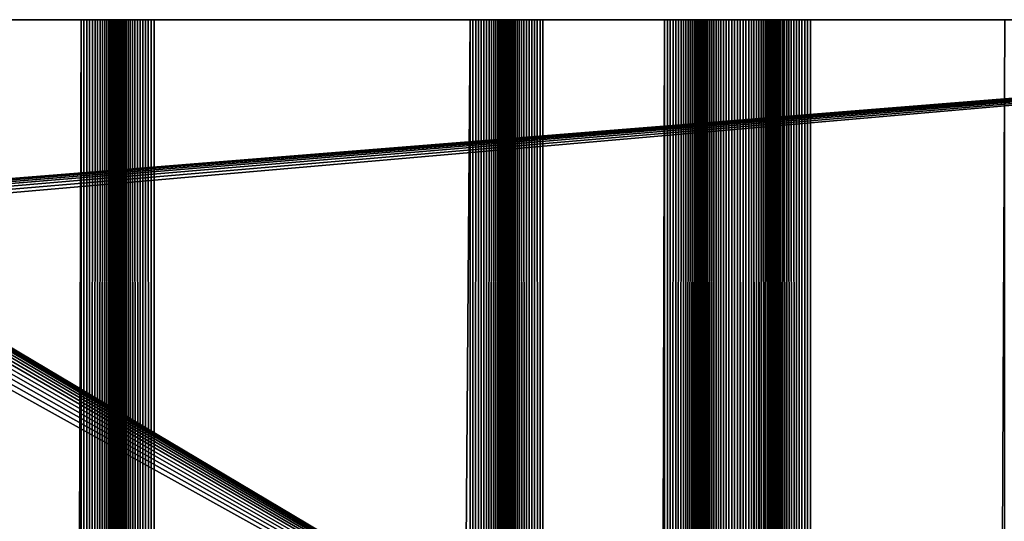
# Model space of a CAD drawing. Extents: x -226 to 226, y -900 to 900.
# Tile 726 of 729: x 185 to 206, y 890 to 900. Entities that reach past the tile are written whole.
import ezdxf

# ---------------------------------------------------------------- set-up
doc = ezdxf.new("R2010")
doc.units = 0
doc.header["$LTSCALE"] = 65.185185
for name, color, linetype in [('117', 7, 'CONTINUOUS'), ('195', 7, 'CONTINUOUS'), ('196', 7, 'CONTINUOUS'), ('197', 7, 'CONTINUOUS'), ('198', 7, 'CONTINUOUS'), ('199', 7, 'CONTINUOUS'), ('200', 7, 'CONTINUOUS'), ('201', 7, 'CONTINUOUS'), ('202', 7, 'CONTINUOUS'), ('203', 7, 'CONTINUOUS'), ('204', 7, 'CONTINUOUS'), ('205', 7, 'CONTINUOUS'), ('206', 7, 'CONTINUOUS'), ('207', 7, 'CONTINUOUS'), ('208', 7, 'CONTINUOUS'), ('209', 7, 'CONTINUOUS'), ('230', 7, 'CONTINUOUS')]:
    doc.layers.add(name, color=color, linetype=linetype)

msp = doc.modelspace()

# ---------------------------------------------------------------- linework, layer by layer
at = {"layer": '117', "color": 7, "linetype": 'CONTINUOUS'}
for points in [[(76, 900), (226, 900), (179.841, 896.294), (76, 900)], [(179.841, 896.294), (226, 900), (179.982, 896.278), (179.841, 896.294)], [(179.982, 896.278), (226, 900), (180.12, 896.25), (179.982, 896.278)], [(180.12, 896.25), (226, 900), (180.256, 896.212), (180.12, 896.25)], [(180.256, 896.212), (226, 900), (180.389, 896.163), (180.256, 896.212)], [(180.389, 896.163), (226, 900), (180.517, 896.104), (180.389, 896.163)], [(180.517, 896.104), (226, 900), (180.64, 896.035), (180.517, 896.104)], [(226, 900), (207.585, 880), (180.64, 896.035), (226, 900)], [(180.64, 896.035), (207.585, 880), (180.758, 895.956), (180.64, 896.035)], [(180.758, 895.956), (207.585, 880), (180.869, 895.869), (180.758, 895.956)], [(180.869, 895.869), (207.585, 880), (180.973, 895.773), (180.869, 895.869)], [(180.973, 895.773), (207.585, 880), (181.069, 895.669), (180.973, 895.773)], [(181.069, 895.669), (207.585, 880), (181.156, 895.558), (181.069, 895.669)], [(181.156, 895.558), (207.585, 880), (181.235, 895.44), (181.156, 895.558)], [(181.235, 895.44), (207.585, 880), (181.304, 895.317), (181.235, 895.44)], [(181.304, 895.317), (207.585, 880), (181.363, 895.189), (181.304, 895.317)], [(181.363, 895.189), (207.585, 880), (181.412, 895.056), (181.363, 895.189)], [(181.412, 895.056), (207.585, 880), (181.45, 894.92), (181.412, 895.056)], [(181.45, 894.92), (207.585, 880), (181.478, 894.782), (181.45, 894.92)], [(181.478, 894.782), (207.585, 880), (181.494, 894.641), (181.478, 894.782)], [(181.494, 894.641), (207.585, 880), (181.5, 894.5), (181.494, 894.641)], [(181.5, 894.5), (207.585, 880), (181.5, 884.9), (181.5, 894.5)]]:
    msp.add_3dface(points, dxfattribs=at)
at = {"layer": '195', "color": 7, "linetype": 'CONTINUOUS'}
for points in [[(186.75, 900, 1.9), (184.25, 900, 1.9), (184.25, 0, 1.9), (186.75, 900, 1.9)], [(186.75, 900, 1.9), (184.25, 0, 1.9), (186.75, 0, 1.9), (186.75, 900, 1.9)]]:
    msp.add_3dface(points, dxfattribs=at)
at = {"layer": '196', "color": 7, "linetype": 'CONTINUOUS'}
for points in [[(186.75, 900, 1.9), (186.75, 0, 1.9), (186.809, 900, 1.902), (186.75, 900, 1.9)], [(186.809, 900, 1.902), (186.75, 0, 1.9), (186.867, 900, 1.909), (186.809, 900, 1.902)], [(186.867, 900, 1.909), (186.75, 0, 1.9), (186.925, 900, 1.921), (186.867, 900, 1.909)], [(186.925, 900, 1.921), (186.75, 0, 1.9), (186.982, 900, 1.937), (186.925, 900, 1.921)], [(186.982, 900, 1.937), (186.75, 0, 1.9), (187.037, 900, 1.957), (186.982, 900, 1.937)], [(187.037, 900, 1.957), (186.75, 0, 1.9), (187.09, 900, 1.982), (187.037, 900, 1.957)], [(187.09, 900, 1.982), (186.75, 0, 1.9), (187.142, 900, 2.011), (187.09, 900, 1.982)], [(187.142, 900, 2.011), (186.75, 0, 1.9), (187.191, 900, 2.043), (187.142, 900, 2.011)], [(187.191, 900, 2.043), (186.75, 0, 1.9), (187.237, 900, 2.08), (187.191, 900, 2.043)], [(187.237, 900, 2.08), (186.75, 0, 1.9), (187.28, 900, 2.12), (187.237, 900, 2.08)], [(187.28, 900, 2.12), (186.75, 0, 1.9), (187.32, 900, 2.163), (187.28, 900, 2.12)], [(187.32, 900, 2.163), (186.75, 0, 1.9), (187.5, 0, 2.65), (187.32, 900, 2.163)], [(187.357, 900, 2.209), (187.32, 900, 2.163), (187.5, 0, 2.65), (187.357, 900, 2.209)], [(187.389, 900, 2.258), (187.357, 900, 2.209), (187.5, 0, 2.65), (187.389, 900, 2.258)], [(187.418, 900, 2.31), (187.389, 900, 2.258), (187.5, 0, 2.65), (187.418, 900, 2.31)], [(187.443, 900, 2.363), (187.418, 900, 2.31), (187.5, 0, 2.65), (187.443, 900, 2.363)], [(187.463, 900, 2.418), (187.443, 900, 2.363), (187.5, 0, 2.65), (187.463, 900, 2.418)], [(187.479, 900, 2.475), (187.463, 900, 2.418), (187.5, 0, 2.65), (187.479, 900, 2.475)], [(187.491, 900, 2.533), (187.479, 900, 2.475), (187.5, 0, 2.65), (187.491, 900, 2.533)], [(187.498, 900, 2.591), (187.491, 900, 2.533), (187.5, 0, 2.65), (187.498, 900, 2.591)], [(187.5, 900, 2.65), (187.498, 900, 2.591), (187.5, 0, 2.65), (187.5, 900, 2.65)]]:
    msp.add_3dface(points, dxfattribs=at)
at = {"layer": '197', "color": 7, "linetype": 'CONTINUOUS'}
for points in [[(187.5, 900, 6.15), (187.5, 900, 2.65), (187.5, 0, 2.65), (187.5, 900, 6.15)], [(187.5, 900, 6.15), (187.5, 0, 2.65), (187.5, 0, 6.15), (187.5, 900, 6.15)]]:
    msp.add_3dface(points, dxfattribs=at)
at = {"layer": '198', "color": 7, "linetype": 'CONTINUOUS'}
for points in [[(187.5, 900, 6.15), (187.5, 0, 6.15), (187.502, 900, 6.209), (187.5, 900, 6.15)], [(187.502, 900, 6.209), (187.5, 0, 6.15), (187.509, 900, 6.267), (187.502, 900, 6.209)], [(187.509, 900, 6.267), (187.5, 0, 6.15), (187.521, 900, 6.325), (187.509, 900, 6.267)], [(187.521, 900, 6.325), (187.5, 0, 6.15), (187.537, 900, 6.382), (187.521, 900, 6.325)], [(187.537, 900, 6.382), (187.5, 0, 6.15), (187.557, 900, 6.437), (187.537, 900, 6.382)], [(187.557, 900, 6.437), (187.5, 0, 6.15), (187.582, 900, 6.49), (187.557, 900, 6.437)], [(187.582, 900, 6.49), (187.5, 0, 6.15), (187.611, 900, 6.542), (187.582, 900, 6.49)], [(187.611, 900, 6.542), (187.5, 0, 6.15), (187.643, 900, 6.591), (187.611, 900, 6.542)], [(187.643, 900, 6.591), (187.5, 0, 6.15), (187.68, 900, 6.637), (187.643, 900, 6.591)], [(187.68, 900, 6.637), (187.5, 0, 6.15), (187.72, 900, 6.68), (187.68, 900, 6.637)], [(187.72, 900, 6.68), (187.5, 0, 6.15), (187.763, 900, 6.72), (187.72, 900, 6.68)], [(187.763, 900, 6.72), (187.5, 0, 6.15), (188.25, 0, 6.9), (187.763, 900, 6.72)], [(187.809, 900, 6.757), (187.763, 900, 6.72), (188.25, 0, 6.9), (187.809, 900, 6.757)], [(187.858, 900, 6.789), (187.809, 900, 6.757), (188.25, 0, 6.9), (187.858, 900, 6.789)], [(187.91, 900, 6.818), (187.858, 900, 6.789), (188.25, 0, 6.9), (187.91, 900, 6.818)], [(187.963, 900, 6.843), (187.91, 900, 6.818), (188.25, 0, 6.9), (187.963, 900, 6.843)], [(188.018, 900, 6.863), (187.963, 900, 6.843), (188.25, 0, 6.9), (188.018, 900, 6.863)], [(188.075, 900, 6.879), (188.018, 900, 6.863), (188.25, 0, 6.9), (188.075, 900, 6.879)], [(188.133, 900, 6.891), (188.075, 900, 6.879), (188.25, 0, 6.9), (188.133, 900, 6.891)], [(188.191, 900, 6.898), (188.133, 900, 6.891), (188.25, 0, 6.9), (188.191, 900, 6.898)], [(188.25, 900, 6.9), (188.191, 900, 6.898), (188.25, 0, 6.9), (188.25, 900, 6.9)]]:
    msp.add_3dface(points, dxfattribs=at)
at = {"layer": '199', "color": 7, "linetype": 'CONTINUOUS'}
for points in [[(194.75, 900, 6.9), (188.25, 900, 6.9), (188.25, 0, 6.9), (194.75, 900, 6.9)], [(194.75, 900, 6.9), (188.25, 0, 6.9), (194.75, 0, 6.9), (194.75, 900, 6.9)]]:
    msp.add_3dface(points, dxfattribs=at)
at = {"layer": '200', "color": 7, "linetype": 'CONTINUOUS'}
for points in [[(194.75, 900, 6.9), (194.75, 0, 6.9), (194.809, 900, 6.898), (194.75, 900, 6.9)], [(194.809, 900, 6.898), (194.75, 0, 6.9), (194.867, 900, 6.891), (194.809, 900, 6.898)], [(194.867, 900, 6.891), (194.75, 0, 6.9), (194.925, 900, 6.879), (194.867, 900, 6.891)], [(194.925, 900, 6.879), (194.75, 0, 6.9), (194.982, 900, 6.863), (194.925, 900, 6.879)], [(194.982, 900, 6.863), (194.75, 0, 6.9), (195.037, 900, 6.843), (194.982, 900, 6.863)], [(195.037, 900, 6.843), (194.75, 0, 6.9), (195.09, 900, 6.818), (195.037, 900, 6.843)], [(195.09, 900, 6.818), (194.75, 0, 6.9), (195.142, 900, 6.789), (195.09, 900, 6.818)], [(195.142, 900, 6.789), (194.75, 0, 6.9), (195.191, 900, 6.757), (195.142, 900, 6.789)], [(195.191, 900, 6.757), (194.75, 0, 6.9), (195.237, 900, 6.72), (195.191, 900, 6.757)], [(195.237, 900, 6.72), (194.75, 0, 6.9), (195.28, 900, 6.68), (195.237, 900, 6.72)], [(195.28, 900, 6.68), (194.75, 0, 6.9), (195.32, 900, 6.637), (195.28, 900, 6.68)], [(195.32, 900, 6.637), (194.75, 0, 6.9), (195.5, 0, 6.15), (195.32, 900, 6.637)], [(195.357, 900, 6.591), (195.32, 900, 6.637), (195.5, 0, 6.15), (195.357, 900, 6.591)], [(195.389, 900, 6.542), (195.357, 900, 6.591), (195.5, 0, 6.15), (195.389, 900, 6.542)], [(195.418, 900, 6.49), (195.389, 900, 6.542), (195.5, 0, 6.15), (195.418, 900, 6.49)], [(195.443, 900, 6.437), (195.418, 900, 6.49), (195.5, 0, 6.15), (195.443, 900, 6.437)], [(195.463, 900, 6.382), (195.443, 900, 6.437), (195.5, 0, 6.15), (195.463, 900, 6.382)], [(195.479, 900, 6.325), (195.463, 900, 6.382), (195.5, 0, 6.15), (195.479, 900, 6.325)], [(195.491, 900, 6.267), (195.479, 900, 6.325), (195.5, 0, 6.15), (195.491, 900, 6.267)], [(195.498, 900, 6.209), (195.491, 900, 6.267), (195.5, 0, 6.15), (195.498, 900, 6.209)], [(195.5, 900, 6.15), (195.498, 900, 6.209), (195.5, 0, 6.15), (195.5, 900, 6.15)]]:
    msp.add_3dface(points, dxfattribs=at)
at = {"layer": '201', "color": 7, "linetype": 'CONTINUOUS'}
for points in [[(195.5, 900, 2.65), (195.5, 900, 6.15), (195.5, 0, 6.15), (195.5, 900, 2.65)], [(195.5, 900, 2.65), (195.5, 0, 6.15), (195.5, 0, 2.65), (195.5, 900, 2.65)]]:
    msp.add_3dface(points, dxfattribs=at)
at = {"layer": '202', "color": 7, "linetype": 'CONTINUOUS'}
for points in [[(195.5, 900, 2.65), (195.5, 0, 2.65), (195.502, 900, 2.591), (195.5, 900, 2.65)], [(195.502, 900, 2.591), (195.5, 0, 2.65), (195.509, 900, 2.533), (195.502, 900, 2.591)], [(195.509, 900, 2.533), (195.5, 0, 2.65), (195.521, 900, 2.475), (195.509, 900, 2.533)], [(195.521, 900, 2.475), (195.5, 0, 2.65), (195.537, 900, 2.418), (195.521, 900, 2.475)], [(195.537, 900, 2.418), (195.5, 0, 2.65), (195.557, 900, 2.363), (195.537, 900, 2.418)], [(195.557, 900, 2.363), (195.5, 0, 2.65), (195.582, 900, 2.31), (195.557, 900, 2.363)], [(195.582, 900, 2.31), (195.5, 0, 2.65), (195.611, 900, 2.258), (195.582, 900, 2.31)], [(195.611, 900, 2.258), (195.5, 0, 2.65), (195.643, 900, 2.209), (195.611, 900, 2.258)], [(195.643, 900, 2.209), (195.5, 0, 2.65), (195.68, 900, 2.163), (195.643, 900, 2.209)], [(195.68, 900, 2.163), (195.5, 0, 2.65), (195.72, 900, 2.12), (195.68, 900, 2.163)], [(195.72, 900, 2.12), (195.5, 0, 2.65), (195.763, 900, 2.08), (195.72, 900, 2.12)], [(195.763, 900, 2.08), (195.5, 0, 2.65), (196.25, 0, 1.9), (195.763, 900, 2.08)], [(195.809, 900, 2.043), (195.763, 900, 2.08), (196.25, 0, 1.9), (195.809, 900, 2.043)], [(195.858, 900, 2.011), (195.809, 900, 2.043), (196.25, 0, 1.9), (195.858, 900, 2.011)], [(195.91, 900, 1.982), (195.858, 900, 2.011), (196.25, 0, 1.9), (195.91, 900, 1.982)], [(195.963, 900, 1.957), (195.91, 900, 1.982), (196.25, 0, 1.9), (195.963, 900, 1.957)], [(196.018, 900, 1.937), (195.963, 900, 1.957), (196.25, 0, 1.9), (196.018, 900, 1.937)], [(196.075, 900, 1.921), (196.018, 900, 1.937), (196.25, 0, 1.9), (196.075, 900, 1.921)], [(196.133, 900, 1.909), (196.075, 900, 1.921), (196.25, 0, 1.9), (196.133, 900, 1.909)], [(196.191, 900, 1.902), (196.133, 900, 1.909), (196.25, 0, 1.9), (196.191, 900, 1.902)], [(196.25, 900, 1.9), (196.191, 900, 1.902), (196.25, 0, 1.9), (196.25, 900, 1.9)]]:
    msp.add_3dface(points, dxfattribs=at)
at = {"layer": '203', "color": 7, "linetype": 'CONTINUOUS'}
for points in [[(198.75, 900, 1.9), (196.25, 900, 1.9), (196.25, 0, 1.9), (198.75, 900, 1.9)], [(198.75, 900, 1.9), (196.25, 0, 1.9), (198.75, 0, 1.9), (198.75, 900, 1.9)]]:
    msp.add_3dface(points, dxfattribs=at)
at = {"layer": '204', "color": 7, "linetype": 'CONTINUOUS'}
for points in [[(198.75, 900, 1.9), (198.75, 0, 1.9), (198.809, 900, 1.902), (198.75, 900, 1.9)], [(198.809, 900, 1.902), (198.75, 0, 1.9), (198.867, 900, 1.909), (198.809, 900, 1.902)], [(198.867, 900, 1.909), (198.75, 0, 1.9), (198.925, 900, 1.921), (198.867, 900, 1.909)], [(198.925, 900, 1.921), (198.75, 0, 1.9), (198.982, 900, 1.937), (198.925, 900, 1.921)], [(198.982, 900, 1.937), (198.75, 0, 1.9), (199.037, 900, 1.957), (198.982, 900, 1.937)], [(199.037, 900, 1.957), (198.75, 0, 1.9), (199.09, 900, 1.982), (199.037, 900, 1.957)], [(199.09, 900, 1.982), (198.75, 0, 1.9), (199.142, 900, 2.011), (199.09, 900, 1.982)], [(199.142, 900, 2.011), (198.75, 0, 1.9), (199.191, 900, 2.043), (199.142, 900, 2.011)], [(199.191, 900, 2.043), (198.75, 0, 1.9), (199.237, 900, 2.08), (199.191, 900, 2.043)], [(199.237, 900, 2.08), (198.75, 0, 1.9), (199.28, 900, 2.12), (199.237, 900, 2.08)], [(199.28, 900, 2.12), (198.75, 0, 1.9), (199.32, 900, 2.163), (199.28, 900, 2.12)], [(199.32, 900, 2.163), (198.75, 0, 1.9), (199.5, 0, 2.65), (199.32, 900, 2.163)], [(199.357, 900, 2.209), (199.32, 900, 2.163), (199.5, 0, 2.65), (199.357, 900, 2.209)], [(199.389, 900, 2.258), (199.357, 900, 2.209), (199.5, 0, 2.65), (199.389, 900, 2.258)], [(199.418, 900, 2.31), (199.389, 900, 2.258), (199.5, 0, 2.65), (199.418, 900, 2.31)], [(199.443, 900, 2.363), (199.418, 900, 2.31), (199.5, 0, 2.65), (199.443, 900, 2.363)], [(199.463, 900, 2.418), (199.443, 900, 2.363), (199.5, 0, 2.65), (199.463, 900, 2.418)], [(199.479, 900, 2.475), (199.463, 900, 2.418), (199.5, 0, 2.65), (199.479, 900, 2.475)], [(199.491, 900, 2.533), (199.479, 900, 2.475), (199.5, 0, 2.65), (199.491, 900, 2.533)], [(199.498, 900, 2.591), (199.491, 900, 2.533), (199.5, 0, 2.65), (199.498, 900, 2.591)], [(199.5, 900, 2.65), (199.498, 900, 2.591), (199.5, 0, 2.65), (199.5, 900, 2.65)]]:
    msp.add_3dface(points, dxfattribs=at)
at = {"layer": '205', "color": 7, "linetype": 'CONTINUOUS'}
for points in [[(199.5, 900, 6.15), (199.5, 900, 2.65), (199.5, 0, 2.65), (199.5, 900, 6.15)], [(199.5, 900, 6.15), (199.5, 0, 2.65), (199.5, 0, 6.15), (199.5, 900, 6.15)]]:
    msp.add_3dface(points, dxfattribs=at)
at = {"layer": '206', "color": 7, "linetype": 'CONTINUOUS'}
for points in [[(199.5, 900, 6.15), (199.5, 0, 6.15), (199.502, 900, 6.209), (199.5, 900, 6.15)], [(199.502, 900, 6.209), (199.5, 0, 6.15), (199.509, 900, 6.267), (199.502, 900, 6.209)], [(199.509, 900, 6.267), (199.5, 0, 6.15), (199.521, 900, 6.325), (199.509, 900, 6.267)], [(199.521, 900, 6.325), (199.5, 0, 6.15), (199.537, 900, 6.382), (199.521, 900, 6.325)], [(199.537, 900, 6.382), (199.5, 0, 6.15), (199.557, 900, 6.437), (199.537, 900, 6.382)], [(199.557, 900, 6.437), (199.5, 0, 6.15), (199.582, 900, 6.49), (199.557, 900, 6.437)], [(199.582, 900, 6.49), (199.5, 0, 6.15), (199.611, 900, 6.542), (199.582, 900, 6.49)], [(199.611, 900, 6.542), (199.5, 0, 6.15), (199.643, 900, 6.591), (199.611, 900, 6.542)], [(199.643, 900, 6.591), (199.5, 0, 6.15), (199.68, 900, 6.637), (199.643, 900, 6.591)], [(199.68, 900, 6.637), (199.5, 0, 6.15), (199.72, 900, 6.68), (199.68, 900, 6.637)], [(199.763, 900, 6.72), (199.5, 0, 6.15), (199.809, -900, 6.757), (199.763, 900, 6.72)], [(199.72, 900, 6.68), (199.5, 0, 6.15), (199.763, 900, 6.72), (199.72, 900, 6.68)], [(199.809, -900, 6.757), (199.809, 900, 6.757), (199.763, 900, 6.72), (199.809, -900, 6.757)], [(199.809, -900, 6.757), (199.858, -900, 6.789), (199.809, 900, 6.757), (199.809, -900, 6.757)], [(199.858, -900, 6.789), (199.858, 900, 6.789), (199.809, 900, 6.757), (199.858, -900, 6.789)], [(199.858, -900, 6.789), (199.91, -900, 6.818), (199.858, 900, 6.789), (199.858, -900, 6.789)], [(199.91, -900, 6.818), (199.91, 900, 6.818), (199.858, 900, 6.789), (199.91, -900, 6.818)], [(199.91, -900, 6.818), (199.963, -900, 6.843), (199.91, 900, 6.818), (199.91, -900, 6.818)], [(199.963, -900, 6.843), (199.963, 900, 6.843), (199.91, 900, 6.818), (199.963, -900, 6.843)], [(199.963, -900, 6.843), (200.018, -900, 6.863), (199.963, 900, 6.843), (199.963, -900, 6.843)], [(200.018, -900, 6.863), (200.018, 900, 6.863), (199.963, 900, 6.843), (200.018, -900, 6.863)], [(200.018, -900, 6.863), (200.075, -900, 6.879), (200.018, 900, 6.863), (200.018, -900, 6.863)], [(200.075, -900, 6.879), (200.075, 900, 6.879), (200.018, 900, 6.863), (200.075, -900, 6.879)], [(200.075, -900, 6.879), (200.133, -900, 6.891), (200.075, 900, 6.879), (200.075, -900, 6.879)], [(200.133, -900, 6.891), (200.133, 900, 6.891), (200.075, 900, 6.879), (200.133, -900, 6.891)], [(200.133, -900, 6.891), (200.191, -900, 6.898), (200.133, 900, 6.891), (200.133, -900, 6.891)], [(200.191, -900, 6.898), (200.191, 900, 6.898), (200.133, 900, 6.891), (200.191, -900, 6.898)], [(200.191, -900, 6.898), (200.25, -900, 6.9), (200.191, 900, 6.898), (200.191, -900, 6.898)], [(200.25, -900, 6.9), (200.25, 900, 6.9), (200.191, 900, 6.898), (200.25, -900, 6.9)], [(200.25, -900, 6.9), (200.309, -900, 6.898), (200.25, 900, 6.9), (200.25, -900, 6.9)], [(200.309, -900, 6.898), (200.309, 900, 6.898), (200.25, 900, 6.9), (200.309, -900, 6.898)], [(200.309, -900, 6.898), (200.367, -900, 6.891), (200.309, 900, 6.898), (200.309, -900, 6.898)], [(200.367, -900, 6.891), (200.367, 900, 6.891), (200.309, 900, 6.898), (200.367, -900, 6.891)], [(200.367, -900, 6.891), (200.425, -900, 6.879), (200.367, 900, 6.891), (200.367, -900, 6.891)], [(200.425, -900, 6.879), (200.425, 900, 6.879), (200.367, 900, 6.891), (200.425, -900, 6.879)], [(200.425, -900, 6.879), (200.482, -900, 6.863), (200.425, 900, 6.879), (200.425, -900, 6.879)], [(200.482, -900, 6.863), (200.482, 900, 6.863), (200.425, 900, 6.879), (200.482, -900, 6.863)], [(200.482, -900, 6.863), (200.537, -900, 6.843), (200.482, 900, 6.863), (200.482, -900, 6.863)], [(200.537, -900, 6.843), (200.537, 900, 6.843), (200.482, 900, 6.863), (200.537, -900, 6.843)], [(200.537, -900, 6.843), (200.59, -900, 6.818), (200.537, 900, 6.843), (200.537, -900, 6.843)], [(200.59, -900, 6.818), (200.59, 900, 6.818), (200.537, 900, 6.843), (200.59, -900, 6.818)], [(200.59, -900, 6.818), (200.642, -900, 6.789), (200.59, 900, 6.818), (200.59, -900, 6.818)], [(200.642, -900, 6.789), (200.642, 900, 6.789), (200.59, 900, 6.818), (200.642, -900, 6.789)], [(200.642, -900, 6.789), (200.691, -900, 6.757), (200.642, 900, 6.789), (200.642, -900, 6.789)], [(200.691, -900, 6.757), (200.691, 900, 6.757), (200.642, 900, 6.789), (200.691, -900, 6.757)], [(200.691, -900, 6.757), (200.737, -900, 6.72), (200.691, 900, 6.757), (200.691, -900, 6.757)], [(200.737, -900, 6.72), (201, 0, 6.15), (200.691, 900, 6.757), (200.737, -900, 6.72)], [(200.737, 900, 6.72), (200.691, 900, 6.757), (201, 0, 6.15), (200.737, 900, 6.72)], [(200.78, 900, 6.68), (200.737, 900, 6.72), (201, 0, 6.15), (200.78, 900, 6.68)], [(200.82, 900, 6.637), (200.78, 900, 6.68), (201, 0, 6.15), (200.82, 900, 6.637)], [(200.857, 900, 6.591), (200.82, 900, 6.637), (201, 0, 6.15), (200.857, 900, 6.591)], [(200.889, 900, 6.542), (200.857, 900, 6.591), (201, 0, 6.15), (200.889, 900, 6.542)], [(200.918, 900, 6.49), (200.889, 900, 6.542), (201, 0, 6.15), (200.918, 900, 6.49)], [(200.943, 900, 6.437), (200.918, 900, 6.49), (201, 0, 6.15), (200.943, 900, 6.437)], [(200.963, 900, 6.382), (200.943, 900, 6.437), (201, 0, 6.15), (200.963, 900, 6.382)], [(200.979, 900, 6.325), (200.963, 900, 6.382), (201, 0, 6.15), (200.979, 900, 6.325)], [(200.991, 900, 6.267), (200.979, 900, 6.325), (201, 0, 6.15), (200.991, 900, 6.267)], [(200.998, 900, 6.209), (200.991, 900, 6.267), (201, 0, 6.15), (200.998, 900, 6.209)], [(201, 900, 6.15), (200.998, 900, 6.209), (201, 0, 6.15), (201, 900, 6.15)]]:
    msp.add_3dface(points, dxfattribs=at)
at = {"layer": '207', "color": 7, "linetype": 'CONTINUOUS'}
for points in [[(201, 900, 2.65), (201, 900, 6.15), (201, 0, 6.15), (201, 900, 2.65)], [(201, 900, 2.65), (201, 0, 6.15), (201, 0, 2.65), (201, 900, 2.65)]]:
    msp.add_3dface(points, dxfattribs=at)
at = {"layer": '208', "color": 7, "linetype": 'CONTINUOUS'}
for points in [[(201, 900, 2.65), (201, 0, 2.65), (201.002, 900, 2.591), (201, 900, 2.65)], [(201.002, 900, 2.591), (201, 0, 2.65), (201.009, 900, 2.533), (201.002, 900, 2.591)], [(201.009, 900, 2.533), (201, 0, 2.65), (201.021, 900, 2.475), (201.009, 900, 2.533)], [(201.021, 900, 2.475), (201, 0, 2.65), (201.037, 900, 2.418), (201.021, 900, 2.475)], [(201.037, 900, 2.418), (201, 0, 2.65), (201.057, 900, 2.363), (201.037, 900, 2.418)], [(201.057, 900, 2.363), (201, 0, 2.65), (201.082, 900, 2.31), (201.057, 900, 2.363)], [(201.082, 900, 2.31), (201, 0, 2.65), (201.111, 900, 2.258), (201.082, 900, 2.31)], [(201.111, 900, 2.258), (201, 0, 2.65), (201.143, 900, 2.209), (201.111, 900, 2.258)], [(201.143, 900, 2.209), (201, 0, 2.65), (201.18, 900, 2.163), (201.143, 900, 2.209)], [(201.18, 900, 2.163), (201, 0, 2.65), (201.22, 900, 2.12), (201.18, 900, 2.163)], [(201.22, 900, 2.12), (201, 0, 2.65), (201.263, 900, 2.08), (201.22, 900, 2.12)], [(201.263, 900, 2.08), (201, 0, 2.65), (201.75, 0, 1.9), (201.263, 900, 2.08)], [(201.309, 900, 2.043), (201.263, 900, 2.08), (201.75, 0, 1.9), (201.309, 900, 2.043)], [(201.358, 900, 2.011), (201.309, 900, 2.043), (201.75, 0, 1.9), (201.358, 900, 2.011)], [(201.41, 900, 1.982), (201.358, 900, 2.011), (201.75, 0, 1.9), (201.41, 900, 1.982)], [(201.463, 900, 1.957), (201.41, 900, 1.982), (201.75, 0, 1.9), (201.463, 900, 1.957)], [(201.518, 900, 1.937), (201.463, 900, 1.957), (201.75, 0, 1.9), (201.518, 900, 1.937)], [(201.575, 900, 1.921), (201.518, 900, 1.937), (201.75, 0, 1.9), (201.575, 900, 1.921)], [(201.633, 900, 1.909), (201.575, 900, 1.921), (201.75, 0, 1.9), (201.633, 900, 1.909)], [(201.691, 900, 1.902), (201.633, 900, 1.909), (201.75, 0, 1.9), (201.691, 900, 1.902)], [(201.75, 900, 1.9), (201.691, 900, 1.902), (201.75, 0, 1.9), (201.75, 900, 1.9)]]:
    msp.add_3dface(points, dxfattribs=at)
at = {"layer": '209', "color": 7, "linetype": 'CONTINUOUS'}
for points in [[(205.75, 900, 1.9), (201.75, 900, 1.9), (201.75, 0, 1.9), (205.75, 900, 1.9)], [(205.75, 900, 1.9), (201.75, 0, 1.9), (205.75, 0, 1.9), (205.75, 900, 1.9)]]:
    msp.add_3dface(points, dxfattribs=at)
at = {"layer": '230', "color": 7, "linetype": 'CONTINUOUS'}
for points in [[(226, 900, 1.9), (226, 900), (76, 900), (226, 900, 1.9)], [(224.75, 900, 1.9), (226, 900, 1.9), (76, 900), (224.75, 900, 1.9)], [(224.691, 900, 1.902), (224.75, 900, 1.9), (76, 900), (224.691, 900, 1.902)], [(224.633, 900, 1.909), (224.691, 900, 1.902), (76, 900), (224.633, 900, 1.909)], [(224.575, 900, 1.921), (224.633, 900, 1.909), (76, 900), (224.575, 900, 1.921)], [(221.75, 900, 1.9), (224.575, 900, 1.921), (76, 900), (221.75, 900, 1.9)], [(217.75, 900, 1.9), (221.75, 900, 1.9), (76, 900), (217.75, 900, 1.9)], [(217.691, 900, 1.902), (217.75, 900, 1.9), (76, 900), (217.691, 900, 1.902)], [(217.633, 900, 1.909), (217.691, 900, 1.902), (76, 900), (217.633, 900, 1.909)], [(217.575, 900, 1.921), (217.633, 900, 1.909), (76, 900), (217.575, 900, 1.921)], [(76, 900), (214.75, 900, 1.9), (217.575, 900, 1.921), (76, 900)], [(208.75, 900, 1.9), (214.75, 900, 1.9), (76, 900), (208.75, 900, 1.9)], [(208.691, 900, 1.902), (208.75, 900, 1.9), (76, 900), (208.691, 900, 1.902)], [(208.633, 900, 1.909), (208.691, 900, 1.902), (76, 900), (208.633, 900, 1.909)], [(208.575, 900, 1.921), (208.633, 900, 1.909), (76, 900), (208.575, 900, 1.921)], [(76, 900), (205.75, 900, 1.9), (208.575, 900, 1.921), (76, 900)], [(201.75, 900, 1.9), (205.75, 900, 1.9), (76, 900), (201.75, 900, 1.9)], [(201.691, 900, 1.902), (201.75, 900, 1.9), (76, 900), (201.691, 900, 1.902)], [(201.633, 900, 1.909), (201.691, 900, 1.902), (76, 900), (201.633, 900, 1.909)], [(201.575, 900, 1.921), (201.633, 900, 1.909), (76, 900), (201.575, 900, 1.921)], [(201.518, 900, 1.937), (201.575, 900, 1.921), (76, 900), (201.518, 900, 1.937)], [(198.75, 900, 1.9), (201.518, 900, 1.937), (76, 900), (198.75, 900, 1.9)], [(196.25, 900, 1.9), (198.75, 900, 1.9), (76, 900), (196.25, 900, 1.9)], [(196.191, 900, 1.902), (196.25, 900, 1.9), (76, 900), (196.191, 900, 1.902)], [(196.133, 900, 1.909), (196.191, 900, 1.902), (76, 900), (196.133, 900, 1.909)], [(196.075, 900, 1.921), (196.133, 900, 1.909), (76, 900), (196.075, 900, 1.921)], [(196.018, 900, 1.937), (196.075, 900, 1.921), (76, 900), (196.018, 900, 1.937)], [(195.963, 900, 1.957), (196.018, 900, 1.937), (76, 900), (195.963, 900, 1.957)], [(195.91, 900, 1.982), (195.963, 900, 1.957), (76, 900), (195.91, 900, 1.982)], [(195.858, 900, 2.011), (195.91, 900, 1.982), (76, 900), (195.858, 900, 2.011)], [(76, 900), (186.75, 900, 1.9), (195.858, 900, 2.011), (76, 900)], [(184.25, 900, 1.9), (186.75, 900, 1.9), (76, 900), (184.25, 900, 1.9)], [(195.763, 900, 2.08), (195.809, 900, 2.043), (186.75, 900, 1.9), (195.763, 900, 2.08)], [(195.809, 900, 2.043), (195.858, 900, 2.011), (186.75, 900, 1.9), (195.809, 900, 2.043)], [(195.72, 900, 2.12), (195.763, 900, 2.08), (186.75, 900, 1.9), (195.72, 900, 2.12)], [(195.68, 900, 2.163), (195.72, 900, 2.12), (186.75, 900, 1.9), (195.68, 900, 2.163)], [(195.643, 900, 2.209), (195.68, 900, 2.163), (186.75, 900, 1.9), (195.643, 900, 2.209)], [(186.809, 900, 1.902), (195.643, 900, 2.209), (186.75, 900, 1.9), (186.809, 900, 1.902)], [(195.611, 900, 2.258), (195.643, 900, 2.209), (186.809, 900, 1.902), (195.611, 900, 2.258)], [(195.582, 900, 2.31), (195.611, 900, 2.258), (186.809, 900, 1.902), (195.582, 900, 2.31)], [(195.557, 900, 2.363), (195.582, 900, 2.31), (186.809, 900, 1.902), (195.557, 900, 2.363)], [(195.537, 900, 2.418), (195.557, 900, 2.363), (186.809, 900, 1.902), (195.537, 900, 2.418)], [(195.521, 900, 2.475), (195.537, 900, 2.418), (186.809, 900, 1.902), (195.521, 900, 2.475)], [(195.509, 900, 2.533), (195.521, 900, 2.475), (186.809, 900, 1.902), (195.509, 900, 2.533)], [(195.502, 900, 2.591), (195.509, 900, 2.533), (186.809, 900, 1.902), (195.502, 900, 2.591)], [(195.5, 900, 2.65), (195.502, 900, 2.591), (186.809, 900, 1.902), (195.5, 900, 2.65)], [(186.867, 900, 1.909), (195.5, 900, 2.65), (186.809, 900, 1.902), (186.867, 900, 1.909)], [(186.925, 900, 1.921), (195.5, 900, 2.65), (186.867, 900, 1.909), (186.925, 900, 1.921)], [(186.982, 900, 1.937), (195.5, 900, 2.65), (186.925, 900, 1.921), (186.982, 900, 1.937)], [(187.037, 900, 1.957), (195.5, 900, 2.65), (186.982, 900, 1.937), (187.037, 900, 1.957)], [(187.09, 900, 1.982), (195.5, 900, 2.65), (187.037, 900, 1.957), (187.09, 900, 1.982)], [(195.5, 900, 6.15), (195.5, 900, 2.65), (187.09, 900, 1.982), (195.5, 900, 6.15)], [(195.498, 900, 6.209), (195.5, 900, 6.15), (187.09, 900, 1.982), (195.498, 900, 6.209)], [(195.491, 900, 6.267), (195.498, 900, 6.209), (187.09, 900, 1.982), (195.491, 900, 6.267)], [(195.479, 900, 6.325), (195.491, 900, 6.267), (187.09, 900, 1.982), (195.479, 900, 6.325)], [(195.463, 900, 6.382), (195.479, 900, 6.325), (187.09, 900, 1.982), (195.463, 900, 6.382)], [(195.443, 900, 6.437), (195.463, 900, 6.382), (187.09, 900, 1.982), (195.443, 900, 6.437)], [(195.418, 900, 6.49), (195.443, 900, 6.437), (187.09, 900, 1.982), (195.418, 900, 6.49)], [(195.389, 900, 6.542), (195.418, 900, 6.49), (187.09, 900, 1.982), (195.389, 900, 6.542)], [(195.357, 900, 6.591), (195.389, 900, 6.542), (187.09, 900, 1.982), (195.357, 900, 6.591)], [(187.142, 900, 2.011), (195.357, 900, 6.591), (187.09, 900, 1.982), (187.142, 900, 2.011)], [(195.32, 900, 6.637), (195.357, 900, 6.591), (187.142, 900, 2.011), (195.32, 900, 6.637)], [(195.28, 900, 6.68), (195.32, 900, 6.637), (187.142, 900, 2.011), (195.28, 900, 6.68)], [(195.237, 900, 6.72), (195.28, 900, 6.68), (187.142, 900, 2.011), (195.237, 900, 6.72)], [(195.191, 900, 6.757), (195.237, 900, 6.72), (187.142, 900, 2.011), (195.191, 900, 6.757)], [(195.142, 900, 6.789), (195.191, 900, 6.757), (187.142, 900, 2.011), (195.142, 900, 6.789)], [(195.09, 900, 6.818), (195.142, 900, 6.789), (187.142, 900, 2.011), (195.09, 900, 6.818)], [(195.037, 900, 6.843), (195.09, 900, 6.818), (187.142, 900, 2.011), (195.037, 900, 6.843)], [(194.982, 900, 6.863), (195.037, 900, 6.843), (187.142, 900, 2.011), (194.982, 900, 6.863)], [(194.925, 900, 6.879), (194.982, 900, 6.863), (187.142, 900, 2.011), (194.925, 900, 6.879)], [(194.867, 900, 6.891), (194.925, 900, 6.879), (187.142, 900, 2.011), (194.867, 900, 6.891)], [(194.809, 900, 6.898), (194.867, 900, 6.891), (187.142, 900, 2.011), (194.809, 900, 6.898)], [(194.75, 900, 6.9), (194.809, 900, 6.898), (187.142, 900, 2.011), (194.75, 900, 6.9)], [(187.191, 900, 2.043), (194.75, 900, 6.9), (187.142, 900, 2.011), (187.191, 900, 2.043)], [(187.237, 900, 2.08), (194.75, 900, 6.9), (187.191, 900, 2.043), (187.237, 900, 2.08)], [(187.28, 900, 2.12), (194.75, 900, 6.9), (187.237, 900, 2.08), (187.28, 900, 2.12)], [(187.32, 900, 2.163), (194.75, 900, 6.9), (187.28, 900, 2.12), (187.32, 900, 2.163)], [(187.357, 900, 2.209), (194.75, 900, 6.9), (187.32, 900, 2.163), (187.357, 900, 2.209)], [(187.389, 900, 2.258), (194.75, 900, 6.9), (187.357, 900, 2.209), (187.389, 900, 2.258)], [(187.418, 900, 2.31), (194.75, 900, 6.9), (187.389, 900, 2.258), (187.418, 900, 2.31)], [(187.443, 900, 2.363), (194.75, 900, 6.9), (187.418, 900, 2.31), (187.443, 900, 2.363)], [(187.463, 900, 2.418), (194.75, 900, 6.9), (187.443, 900, 2.363), (187.463, 900, 2.418)], [(187.479, 900, 2.475), (194.75, 900, 6.9), (187.463, 900, 2.418), (187.479, 900, 2.475)], [(187.491, 900, 2.533), (194.75, 900, 6.9), (187.479, 900, 2.475), (187.491, 900, 2.533)], [(188.25, 900, 6.9), (194.75, 900, 6.9), (187.491, 900, 2.533), (188.25, 900, 6.9)], [(188.191, 900, 6.898), (188.25, 900, 6.9), (187.491, 900, 2.533), (188.191, 900, 6.898)], [(188.133, 900, 6.891), (188.191, 900, 6.898), (187.491, 900, 2.533), (188.133, 900, 6.891)], [(188.075, 900, 6.879), (188.133, 900, 6.891), (187.491, 900, 2.533), (188.075, 900, 6.879)], [(188.018, 900, 6.863), (188.075, 900, 6.879), (187.491, 900, 2.533), (188.018, 900, 6.863)], [(187.498, 900, 2.591), (188.018, 900, 6.863), (187.491, 900, 2.533), (187.498, 900, 2.591)], [(187.963, 900, 6.843), (188.018, 900, 6.863), (187.498, 900, 2.591), (187.963, 900, 6.843)], [(187.91, 900, 6.818), (187.963, 900, 6.843), (187.498, 900, 2.591), (187.91, 900, 6.818)], [(187.858, 900, 6.789), (187.91, 900, 6.818), (187.498, 900, 2.591), (187.858, 900, 6.789)], [(187.809, 900, 6.757), (187.858, 900, 6.789), (187.498, 900, 2.591), (187.809, 900, 6.757)], [(187.763, 900, 6.72), (187.809, 900, 6.757), (187.498, 900, 2.591), (187.763, 900, 6.72)], [(187.72, 900, 6.68), (187.763, 900, 6.72), (187.498, 900, 2.591), (187.72, 900, 6.68)], [(187.68, 900, 6.637), (187.72, 900, 6.68), (187.498, 900, 2.591), (187.68, 900, 6.637)], [(187.5, 900, 2.65), (187.68, 900, 6.637), (187.498, 900, 2.591), (187.5, 900, 2.65)], [(187.643, 900, 6.591), (187.68, 900, 6.637), (187.5, 900, 2.65), (187.643, 900, 6.591)], [(187.611, 900, 6.542), (187.643, 900, 6.591), (187.5, 900, 2.65), (187.611, 900, 6.542)], [(187.582, 900, 6.49), (187.611, 900, 6.542), (187.5, 900, 2.65), (187.582, 900, 6.49)], [(187.557, 900, 6.437), (187.582, 900, 6.49), (187.5, 900, 2.65), (187.557, 900, 6.437)], [(187.537, 900, 6.382), (187.557, 900, 6.437), (187.5, 900, 2.65), (187.537, 900, 6.382)], [(187.521, 900, 6.325), (187.537, 900, 6.382), (187.5, 900, 2.65), (187.521, 900, 6.325)], [(187.509, 900, 6.267), (187.521, 900, 6.325), (187.5, 900, 2.65), (187.509, 900, 6.267)], [(187.502, 900, 6.209), (187.509, 900, 6.267), (187.5, 900, 2.65), (187.502, 900, 6.209)], [(187.5, 900, 6.15), (187.502, 900, 6.209), (187.5, 900, 2.65), (187.5, 900, 6.15)], [(201.463, 900, 1.957), (201.518, 900, 1.937), (198.75, 900, 1.9), (201.463, 900, 1.957)], [(201.41, 900, 1.982), (201.463, 900, 1.957), (198.75, 900, 1.9), (201.41, 900, 1.982)], [(198.809, 900, 1.902), (201.41, 900, 1.982), (198.75, 900, 1.9), (198.809, 900, 1.902)], [(201.358, 900, 2.011), (201.41, 900, 1.982), (198.809, 900, 1.902), (201.358, 900, 2.011)], [(201.309, 900, 2.043), (201.358, 900, 2.011), (198.809, 900, 1.902), (201.309, 900, 2.043)], [(201.263, 900, 2.08), (201.309, 900, 2.043), (198.809, 900, 1.902), (201.263, 900, 2.08)], [(201.22, 900, 2.12), (201.263, 900, 2.08), (198.809, 900, 1.902), (201.22, 900, 2.12)], [(201.18, 900, 2.163), (201.22, 900, 2.12), (198.809, 900, 1.902), (201.18, 900, 2.163)], [(198.867, 900, 1.909), (201.18, 900, 2.163), (198.809, 900, 1.902), (198.867, 900, 1.909)], [(201.143, 900, 2.209), (201.18, 900, 2.163), (198.867, 900, 1.909), (201.143, 900, 2.209)], [(201.111, 900, 2.258), (201.143, 900, 2.209), (198.867, 900, 1.909), (201.111, 900, 2.258)], [(201.082, 900, 2.31), (201.111, 900, 2.258), (198.867, 900, 1.909), (201.082, 900, 2.31)], [(198.925, 900, 1.921), (201.082, 900, 2.31), (198.867, 900, 1.909), (198.925, 900, 1.921)], [(201.057, 900, 2.363), (201.082, 900, 2.31), (198.925, 900, 1.921), (201.057, 900, 2.363)], [(201.037, 900, 2.418), (201.057, 900, 2.363), (198.925, 900, 1.921), (201.037, 900, 2.418)], [(201.021, 900, 2.475), (201.037, 900, 2.418), (198.925, 900, 1.921), (201.021, 900, 2.475)], [(198.982, 900, 1.937), (201.021, 900, 2.475), (198.925, 900, 1.921), (198.982, 900, 1.937)], [(201.009, 900, 2.533), (201.021, 900, 2.475), (198.982, 900, 1.937), (201.009, 900, 2.533)], [(201.002, 900, 2.591), (201.009, 900, 2.533), (198.982, 900, 1.937), (201.002, 900, 2.591)], [(201, 900, 2.65), (201.002, 900, 2.591), (198.982, 900, 1.937), (201, 900, 2.65)], [(199.037, 900, 1.957), (201, 900, 2.65), (198.982, 900, 1.937), (199.037, 900, 1.957)], [(199.09, 900, 1.982), (201, 900, 2.65), (199.037, 900, 1.957), (199.09, 900, 1.982)], [(199.142, 900, 2.011), (201, 900, 2.65), (199.09, 900, 1.982), (199.142, 900, 2.011)], [(199.191, 900, 2.043), (201, 900, 2.65), (199.142, 900, 2.011), (199.191, 900, 2.043)], [(199.237, 900, 2.08), (201, 900, 2.65), (199.191, 900, 2.043), (199.237, 900, 2.08)], [(199.28, 900, 2.12), (201, 900, 2.65), (199.237, 900, 2.08), (199.28, 900, 2.12)], [(199.32, 900, 2.163), (201, 900, 2.65), (199.28, 900, 2.12), (199.32, 900, 2.163)], [(199.357, 900, 2.209), (201, 900, 2.65), (199.32, 900, 2.163), (199.357, 900, 2.209)], [(199.389, 900, 2.258), (201, 900, 2.65), (199.357, 900, 2.209), (199.389, 900, 2.258)], [(199.418, 900, 2.31), (201, 900, 2.65), (199.389, 900, 2.258), (199.418, 900, 2.31)], [(199.443, 900, 2.363), (201, 900, 2.65), (199.418, 900, 2.31), (199.443, 900, 2.363)], [(201, 900, 6.15), (201, 900, 2.65), (199.443, 900, 2.363), (201, 900, 6.15)], [(200.998, 900, 6.209), (201, 900, 6.15), (199.443, 900, 2.363), (200.998, 900, 6.209)], [(200.991, 900, 6.267), (200.998, 900, 6.209), (199.443, 900, 2.363), (200.991, 900, 6.267)], [(200.979, 900, 6.325), (200.991, 900, 6.267), (199.443, 900, 2.363), (200.979, 900, 6.325)], [(200.963, 900, 6.382), (200.979, 900, 6.325), (199.443, 900, 2.363), (200.963, 900, 6.382)], [(199.463, 900, 2.418), (200.963, 900, 6.382), (199.443, 900, 2.363), (199.463, 900, 2.418)], [(200.943, 900, 6.437), (200.963, 900, 6.382), (199.463, 900, 2.418), (200.943, 900, 6.437)], [(200.918, 900, 6.49), (200.943, 900, 6.437), (199.463, 900, 2.418), (200.918, 900, 6.49)], [(200.889, 900, 6.542), (200.918, 900, 6.49), (199.463, 900, 2.418), (200.889, 900, 6.542)], [(200.857, 900, 6.591), (200.889, 900, 6.542), (199.463, 900, 2.418), (200.857, 900, 6.591)], [(200.82, 900, 6.637), (200.857, 900, 6.591), (199.463, 900, 2.418), (200.82, 900, 6.637)], [(200.78, 900, 6.68), (200.82, 900, 6.637), (199.463, 900, 2.418), (200.78, 900, 6.68)], [(200.737, 900, 6.72), (200.78, 900, 6.68), (199.463, 900, 2.418), (200.737, 900, 6.72)], [(199.463, 900, 2.418), (199.479, 900, 2.475), (200.737, 900, 6.72), (199.463, 900, 2.418)], [(200.642, 900, 6.789), (200.691, 900, 6.757), (199.479, 900, 2.475), (200.642, 900, 6.789)], [(200.691, 900, 6.757), (200.737, 900, 6.72), (199.479, 900, 2.475), (200.691, 900, 6.757)], [(200.59, 900, 6.818), (200.642, 900, 6.789), (199.479, 900, 2.475), (200.59, 900, 6.818)], [(200.537, 900, 6.843), (200.59, 900, 6.818), (199.479, 900, 2.475), (200.537, 900, 6.843)], [(200.482, 900, 6.863), (200.537, 900, 6.843), (199.479, 900, 2.475), (200.482, 900, 6.863)], [(200.425, 900, 6.879), (200.482, 900, 6.863), (199.479, 900, 2.475), (200.425, 900, 6.879)], [(200.367, 900, 6.891), (200.425, 900, 6.879), (199.479, 900, 2.475), (200.367, 900, 6.891)], [(199.491, 900, 2.533), (200.367, 900, 6.891), (199.479, 900, 2.475), (199.491, 900, 2.533)], [(200.309, 900, 6.898), (200.367, 900, 6.891), (199.491, 900, 2.533), (200.309, 900, 6.898)], [(200.25, 900, 6.9), (200.309, 900, 6.898), (199.491, 900, 2.533), (200.25, 900, 6.9)], [(200.191, 900, 6.898), (200.25, 900, 6.9), (199.491, 900, 2.533), (200.191, 900, 6.898)], [(200.133, 900, 6.891), (200.191, 900, 6.898), (199.491, 900, 2.533), (200.133, 900, 6.891)], [(200.075, 900, 6.879), (200.133, 900, 6.891), (199.491, 900, 2.533), (200.075, 900, 6.879)], [(200.018, 900, 6.863), (200.075, 900, 6.879), (199.491, 900, 2.533), (200.018, 900, 6.863)], [(199.498, 900, 2.591), (200.018, 900, 6.863), (199.491, 900, 2.533), (199.498, 900, 2.591)], [(199.963, 900, 6.843), (200.018, 900, 6.863), (199.498, 900, 2.591), (199.963, 900, 6.843)], [(199.91, 900, 6.818), (199.963, 900, 6.843), (199.498, 900, 2.591), (199.91, 900, 6.818)], [(199.858, 900, 6.789), (199.91, 900, 6.818), (199.498, 900, 2.591), (199.858, 900, 6.789)], [(199.809, 900, 6.757), (199.858, 900, 6.789), (199.498, 900, 2.591), (199.809, 900, 6.757)], [(199.763, 900, 6.72), (199.809, 900, 6.757), (199.498, 900, 2.591), (199.763, 900, 6.72)], [(199.72, 900, 6.68), (199.763, 900, 6.72), (199.498, 900, 2.591), (199.72, 900, 6.68)], [(199.68, 900, 6.637), (199.72, 900, 6.68), (199.498, 900, 2.591), (199.68, 900, 6.637)], [(199.5, 900, 2.65), (199.68, 900, 6.637), (199.498, 900, 2.591), (199.5, 900, 2.65)], [(199.643, 900, 6.591), (199.68, 900, 6.637), (199.5, 900, 2.65), (199.643, 900, 6.591)], [(199.611, 900, 6.542), (199.643, 900, 6.591), (199.5, 900, 2.65), (199.611, 900, 6.542)], [(199.582, 900, 6.49), (199.611, 900, 6.542), (199.5, 900, 2.65), (199.582, 900, 6.49)], [(199.557, 900, 6.437), (199.582, 900, 6.49), (199.5, 900, 2.65), (199.557, 900, 6.437)], [(199.537, 900, 6.382), (199.557, 900, 6.437), (199.5, 900, 2.65), (199.537, 900, 6.382)], [(199.521, 900, 6.325), (199.537, 900, 6.382), (199.5, 900, 2.65), (199.521, 900, 6.325)], [(199.509, 900, 6.267), (199.521, 900, 6.325), (199.5, 900, 2.65), (199.509, 900, 6.267)], [(199.502, 900, 6.209), (199.509, 900, 6.267), (199.5, 900, 2.65), (199.502, 900, 6.209)], [(199.5, 900, 6.15), (199.502, 900, 6.209), (199.5, 900, 2.65), (199.5, 900, 6.15)]]:
    msp.add_3dface(points, dxfattribs=at)

doc.saveas('drawing.dxf')
